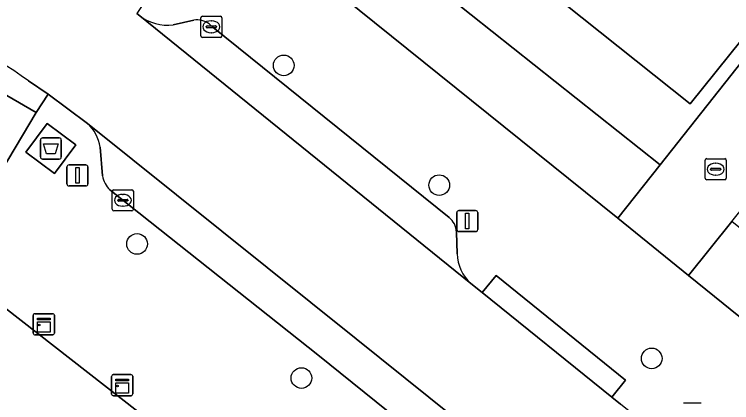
# Model space of a CAD drawing. Extents: x 160102 to 160934, y 382045 to 382923.
# Drawn here: x 160434.38 to 160468.36, y 382582.18 to 382600.58 of the extents above; entities that cross this region are included whole.
import ezdxf

# ---------------------------------------------------------------- set-up
doc = ezdxf.new("R2010")
doc.units = 0
for name, color, linetype in [('IMGEO_Afval_apart_plaats', 7, 'Continuous'), ('IMGEO_Boom', 7, 'Continuous'), ('IMGEO_Erf', 7, 'Continuous'), ('IMGEO_Groenvoorziening', 7, 'Continuous'), ('IMGEO_Kast', 7, 'Continuous'), ('IMGEO_Kolk', 7, 'Continuous'), ('IMGEO_Lichtmast', 7, 'Continuous'), ('IMGEO_Pand', 7, 'Continuous'), ('IMGEO_Parkeervlak_open', 7, 'Continuous'), ('IMGEO_Rijbaan_lokaal_open', 7, 'Continuous'), ('IMGEO_Voetpad_gesloten', 7, 'Continuous'), ('IMGEO_Voetpad_open', 7, 'Continuous')]:
    doc.layers.add(name, color=color, linetype=linetype)

msp = doc.modelspace()

# ---------------------------------------------------------------- linework, layer by layer
at = {"layer": 'IMGEO_Afval_apart_plaats'}
for p, q in [((160435.613, 382593.824), (160435.613, 382594.624)), ((160435.613, 382594.624), (160435.613, 382593.824)), ((160435.713, 382594.724), (160436.503, 382594.724)), ((160436.503, 382594.724), (160435.713, 382594.724)), ((160436.603, 382594.624), (160436.603, 382593.824)), ((160436.603, 382593.824), (160436.603, 382594.624)), ((160436.503, 382593.724), (160435.713, 382593.724)), ((160435.713, 382593.724), (160436.503, 382593.724))]:
    msp.add_line(p, q, dxfattribs=at)
msp.add_lwpolyline([(160435.756, 382594.438), (160436.46, 382594.438), (160436.311, 382593.968), (160435.905, 382593.968), (160435.756, 382594.438)], dxfattribs=at)
for centre, start, end in [((160435.713, 382594.624), 90, 180), ((160435.713, 382594.624), 90, 180), ((160436.503, 382594.624), 0, 90), ((160436.503, 382594.624), 360, 90), ((160435.713, 382593.824), 180, 270), ((160435.713, 382593.824), 180, 270), ((160436.503, 382593.824), 270, 0), ((160436.503, 382593.824), 270, 0)]:
    msp.add_arc(centre, 0.1, start, end, dxfattribs=at)
at = {"layer": 'IMGEO_Boom'}
for centre in [(160447.142, 382598.162), (160454.506, 382592.489), (160440.191, 382589.702), (160464.571, 382584.275), (160447.979, 382583.347)]:
    msp.add_circle(centre, 0.489, dxfattribs=at)
at = {"layer": 'IMGEO_Erf'}
for points in [[(160456.245, 382623.385), (160447.829, 382611.851), (160448.003, 382608.946), (160448.669, 382606.931), (160450.051, 382605.319), (160464.977, 382593.454), (160480.277, 382612.822), (160480.01, 382613.255), (160500, 382625.753), (160510.687, 382632.435), (160516.443, 382636.034), (160525.477, 382626.898), (160525.649, 382629.493), (160523.304, 382629.625), (160523.064, 382629.868), (160517.339, 382635.67), (160520.062, 382635.513), (160520.278, 382639.267), (160522.746, 382639.124), (160522.53, 382635.371), (160529.569, 382634.966), (160529.557, 382634.76), (160538.699, 382634.22)], [(160474.119, 382614.769), (160467.185, 382606.098), (160471.313, 382602.486), (160466.396, 382596.337), (160459.571, 382601.796), (160463.264, 382606.415), (160456.77, 382611.608), (160462.136, 382618.318), (160466.446, 382614.871), (160472.107, 382621.949)], [(160483.149, 382578.878), (160478.25, 382582.816), (160473.223, 382586.856), (160468.365, 382590.761), (160466.307, 382588.202), (160494.827, 382565.152)]]:
    msp.add_lwpolyline(points, dxfattribs=at)
at = {"layer": 'IMGEO_Groenvoorziening'}
msp.add_lwpolyline([(160462.972, 382590.915), (160464.977, 382593.454), (160450.051, 382605.319), (160448.669, 382606.931), (160448.003, 382608.946), (160447.829, 382611.851), (160445.702, 382608.935), (160446.842, 382603.909)], close=True, dxfattribs=at)
msp.add_lwpolyline([(160430.115, 382587.054), (160424.126, 382578.857), (160428.223, 382576.184), (160432.492, 382582.073), (160435.12, 382580.168), (160435.4, 382580.554), (160436.844, 382579.507), (160436.581, 382579.143), (160440.91, 382576.005), (160437.214, 382570.907), (160439.693, 382569.052), (160445.752, 382577.45), (160433.113, 382587.311)], dxfattribs=at)
at = {"layer": 'IMGEO_Kast'}
for p, q in [((160435.274, 382585.47), (160435.274, 382586.311)), ((160435.274, 382586.311), (160435.274, 382585.47)), ((160435.349, 382586.395), (160436.19, 382586.395)), ((160436.19, 382586.395), (160435.349, 382586.395)), ((160436.274, 382586.32), (160436.274, 382585.479)), ((160436.274, 382585.479), (160436.274, 382586.32)), ((160436.199, 382585.395), (160435.358, 382585.395)), ((160435.358, 382585.395), (160436.199, 382585.395)), ((160438.986, 382582.584), (160438.986, 382583.425)), ((160438.986, 382583.425), (160438.986, 382582.584)), ((160439.061, 382583.509), (160439.902, 382583.509)), ((160439.902, 382583.509), (160439.061, 382583.509)), ((160439.986, 382583.434), (160439.986, 382582.593)), ((160439.986, 382582.593), (160439.986, 382583.434)), ((160439.911, 382582.509), (160439.07, 382582.509)), ((160439.07, 382582.509), (160439.911, 382582.509))]:
    msp.add_line(p, q, dxfattribs=at)
for points in [[(160435.469, 382586.185), (160436.069, 382586.185), (160436.069, 382586.1), (160435.469, 382586.1), (160435.469, 382586.185)], [(160435.469, 382586.01), (160436.069, 382586.01), (160436.069, 382585.521), (160435.469, 382585.521), (160435.469, 382586.01)], [(160439.181, 382583.299), (160439.781, 382583.299), (160439.781, 382583.214), (160439.181, 382583.214), (160439.181, 382583.299)], [(160439.181, 382583.124), (160439.781, 382583.124), (160439.781, 382582.635), (160439.181, 382582.635), (160439.181, 382583.124)]]:
    msp.add_lwpolyline(points, dxfattribs=at)
for centre in [(160435.553, 382585.859), (160439.265, 382582.973)]:
    msp.add_circle(centre, 0.0377, dxfattribs=at)
for centre, start, end in [((160435.352, 382586.317), 92.4484, 184.2845), ((160435.352, 382586.317), 92.4484, 184.2845), ((160436.196, 382586.317), 2.4484, 94.2845), ((160436.196, 382586.317), 2.4484, 94.2845), ((160435.352, 382585.473), 182.4484, 274.2845), ((160435.352, 382585.473), 182.4484, 274.2845), ((160436.196, 382585.473), 272.4484, 4.2845), ((160436.196, 382585.473), 272.4484, 4.2845), ((160439.064, 382583.431), 92.4484, 184.2845), ((160439.064, 382583.431), 92.4484, 184.2845), ((160439.908, 382583.431), 2.4484, 94.2845), ((160439.908, 382583.431), 2.4484, 94.2845), ((160439.064, 382582.587), 182.4484, 274.2845), ((160439.064, 382582.587), 182.4484, 274.2845), ((160439.908, 382582.587), 272.4484, 4.2845), ((160439.908, 382582.587), 272.4484, 4.2845)]:
    msp.add_arc(centre, 0.0779, start, end, dxfattribs=at)
at = {"layer": 'IMGEO_Kolk'}
for p, q in [((160443.21, 382599.566), (160443.21, 382600.418)), ((160443.285, 382600.492), (160444.137, 382600.492)), ((160444.211, 382600.418), (160444.211, 382599.566)), ((160443.512, 382600.035), (160443.91, 382600.035)), ((160443.698, 382600.272), (160443.723, 382600.272)), ((160443.469, 382599.986), (160443.469, 382599.998)), ((160443.907, 382599.949), (160443.509, 382599.949)), ((160443.721, 382599.712), (160443.696, 382599.712)), ((160443.953, 382599.998), (160443.953, 382599.986)), ((160444.137, 382599.492), (160443.285, 382599.492)), ((160467.101, 382592.816), (160467.101, 382593.668)), ((160467.176, 382593.742), (160468.028, 382593.742)), ((160468.102, 382593.668), (160468.102, 382592.816)), ((160467.36, 382593.236), (160467.36, 382593.248)), ((160467.403, 382593.285), (160467.801, 382593.285)), ((160467.589, 382593.522), (160467.614, 382593.522)), ((160467.844, 382593.248), (160467.844, 382593.236)), ((160467.798, 382593.199), (160467.4, 382593.199)), ((160467.612, 382592.962), (160467.587, 382592.962)), ((160468.028, 382592.742), (160467.176, 382592.742)), ((160439.095, 382592.271), (160439.947, 382592.271)), ((160439.02, 382591.345), (160439.02, 382592.197)), ((160439.508, 382592.051), (160439.533, 382592.051)), ((160440.021, 382592.197), (160440.021, 382591.345)), ((160439.279, 382591.765), (160439.279, 382591.777)), ((160439.717, 382591.728), (160439.319, 382591.728)), ((160439.322, 382591.814), (160439.72, 382591.814)), ((160439.763, 382591.777), (160439.763, 382591.765)), ((160439.947, 382591.271), (160439.095, 382591.271)), ((160439.531, 382591.491), (160439.506, 382591.491)), ((160466.07, 382582.179), (160466.922, 382582.179))]:
    msp.add_line(p, q, dxfattribs=at)
for points in [[(160443.21, 382599.566), (160443.21, 382600.418)], [(160443.285, 382600.492), (160444.137, 382600.492)], [(160444.211, 382600.418), (160444.211, 382599.566)], [(160444.137, 382599.492), (160443.285, 382599.492)], [(160467.101, 382592.816), (160467.101, 382593.668)], [(160467.176, 382593.742), (160468.028, 382593.742)], [(160468.102, 382593.668), (160468.102, 382592.816)], [(160468.028, 382592.742), (160467.176, 382592.742)], [(160439.095, 382592.271), (160439.947, 382592.271)], [(160439.02, 382591.345), (160439.02, 382592.197)], [(160440.021, 382592.197), (160440.021, 382591.345)], [(160439.947, 382591.271), (160439.095, 382591.271)], [(160466.07, 382582.179), (160466.922, 382582.179)]]:
    msp.add_lwpolyline(points, dxfattribs=at)
for centre, radius, start, end in [((160443.287, 382600.416), 0.0765, 91.552, 178.448), ((160443.287, 382600.416), 0.0765, 91.552, 178.448), ((160444.135, 382600.416), 0.0765, 1.552, 88.448), ((160444.135, 382600.416), 0.0765, 1.552, 88.448), ((160443.509, 382599.995), 0.0403, 85.8775, 175.7526), ((160443.914, 382599.997), 0.0386, 1.7309, 96.639), ((160443.506, 382599.985), 0.0366, 178.938, 274.7102), ((160443.91, 382599.992), 0.043, 264.8664, 352.4533), ((160443.287, 382599.568), 0.0765, 181.552, 268.448), ((160443.287, 382599.568), 0.0765, 181.552, 268.448), ((160444.135, 382599.568), 0.0765, 271.552, 358.448), ((160444.135, 382599.568), 0.0765, 271.552, 358.448), ((160467.178, 382593.666), 0.0765, 91.552, 178.448), ((160467.178, 382593.666), 0.0765, 91.552, 178.448), ((160468.026, 382593.666), 0.0765, 1.552, 88.448), ((160468.026, 382593.666), 0.0765, 1.552, 88.448), ((160467.4, 382593.245), 0.0403, 85.8775, 175.7526), ((160467.397, 382593.235), 0.0366, 178.938, 274.7102), ((160467.801, 382593.242), 0.043, 264.8664, 352.4533), ((160467.805, 382593.247), 0.0386, 1.7309, 96.639), ((160467.178, 382592.818), 0.0765, 181.552, 268.448), ((160467.178, 382592.818), 0.0765, 181.552, 268.448), ((160468.026, 382592.818), 0.0765, 271.552, 358.448), ((160468.026, 382592.818), 0.0765, 271.552, 358.448), ((160439.097, 382592.195), 0.0765, 91.552, 178.448), ((160439.097, 382592.195), 0.0765, 91.552, 178.448), ((160439.945, 382592.195), 0.0765, 1.552, 88.448), ((160439.945, 382592.195), 0.0765, 1.552, 88.448), ((160439.319, 382591.774), 0.0403, 85.8775, 175.7526), ((160439.316, 382591.764), 0.0366, 178.938, 274.7102), ((160439.72, 382591.771), 0.043, 264.8664, 352.4533), ((160439.724, 382591.776), 0.0386, 1.7309, 96.639), ((160439.097, 382591.347), 0.0765, 181.552, 268.448), ((160439.097, 382591.347), 0.0765, 181.552, 268.448), ((160439.945, 382591.347), 0.0765, 271.552, 358.448), ((160439.945, 382591.347), 0.0765, 271.552, 358.448)]:
    msp.add_arc(centre, radius, start, end, dxfattribs=at)
for centre, major_axis, ratio, start_param, end_param in [((160443.697, 382599.992), (-0.387, 0.002), 0.722429, 4.712389, 7.853982), ((160443.722, 382599.992), (-0.39, 0.002), 0.717154, 1.570796, 4.712389), ((160467.588, 382593.242), (-0.387, 0.002), 0.722429, 4.712389, 7.853982), ((160467.613, 382593.242), (-0.39, 0.002), 0.717154, 1.570796, 4.712389), ((160439.507, 382591.771), (-0.387, 0.002), 0.722429, 4.712389, 7.853982), ((160439.532, 382591.771), (-0.39, 0.002), 0.717154, 1.570796, 4.712389)]:
    msp.add_ellipse(centre, major_axis=major_axis, ratio=ratio, start_param=start_param, end_param=end_param, dxfattribs=at)
at = {"layer": 'IMGEO_Lichtmast'}
for p, q in [((160436.873, 382592.549), (160436.873, 382593.349)), ((160436.873, 382593.349), (160436.873, 382592.549)), ((160436.973, 382593.449), (160437.763, 382593.449)), ((160437.763, 382593.449), (160436.973, 382593.449)), ((160437.863, 382593.349), (160437.863, 382592.549)), ((160437.863, 382592.549), (160437.863, 382593.349)), ((160437.763, 382592.449), (160436.973, 382592.449)), ((160436.973, 382592.449), (160437.763, 382592.449)), ((160455.338, 382590.385), (160455.338, 382591.185)), ((160455.338, 382591.185), (160455.338, 382590.385)), ((160455.438, 382591.285), (160456.228, 382591.285)), ((160456.228, 382591.285), (160455.438, 382591.285)), ((160456.328, 382591.185), (160456.328, 382590.385)), ((160456.328, 382590.385), (160456.328, 382591.185)), ((160456.228, 382590.285), (160455.438, 382590.285)), ((160455.438, 382590.285), (160456.228, 382590.285))]:
    msp.add_line(p, q, dxfattribs=at)
for points in [[(160437.293, 382593.324), (160437.443, 382593.324), (160437.443, 382592.574), (160437.293, 382592.574), (160437.293, 382593.324)], [(160455.758, 382591.16), (160455.908, 382591.16), (160455.908, 382590.41), (160455.758, 382590.41), (160455.758, 382591.16)]]:
    msp.add_lwpolyline(points, dxfattribs=at)
for centre, start, end in [((160436.973, 382593.349), 90, 180), ((160436.973, 382593.349), 90, 180), ((160437.763, 382593.349), 0, 90), ((160437.763, 382593.349), 360, 90), ((160436.973, 382592.549), 180, 270), ((160436.973, 382592.549), 180, 270), ((160437.763, 382592.549), 270, 0), ((160437.763, 382592.549), 270, 0), ((160455.438, 382591.185), 90, 180), ((160455.438, 382591.185), 90, 180), ((160456.228, 382591.185), 0, 90), ((160456.228, 382591.185), 360, 90), ((160455.438, 382590.385), 180, 270), ((160455.438, 382590.385), 180, 270), ((160456.228, 382590.385), 270, 0), ((160456.228, 382590.385), 270, 0)]:
    msp.add_arc(centre, 0.1, start, end, dxfattribs=at)
at = {"layer": 'IMGEO_Pand'}
msp.add_lwpolyline([(160477.432, 382615.94), (160475.509, 382618.245), (160472.259, 382622.139), (160472.107, 382621.949), (160466.446, 382614.871), (160462.136, 382618.318), (160456.77, 382611.608), (160463.264, 382606.415), (160459.571, 382601.796), (160466.396, 382596.337), (160471.313, 382602.486), (160467.185, 382606.098), (160474.119, 382614.769), (160475.347, 382614.015)], close=True, dxfattribs=at)
at = {"layer": 'IMGEO_Parkeervlak_open'}
for points in [[(160440.316, 382600.508), (160456.007, 382587.831)], [(160442.883, 382600.311), (160441.902, 382600.085)], [(160454.972, 382590.961), (160443.779, 382599.974), (160443.614, 382600.125)], [(160483.799, 382558.523), (160450.577, 382585.198), (160437.847, 382595.414)], [(160438.444, 382594.293), (160438.559, 382592.932)], [(160438.907, 382592.26), (160448.753, 382584.442), (160458.029, 382576.973), (160473.398, 382564.68), (160480.457, 382559.016)], [(160455.354, 382589.239), (160455.322, 382590.261)]]:
    msp.add_lwpolyline(points, dxfattribs=at)
for centre, radius, start, end in [((160441.643, 382602.298), 2.228, 233.4488, 276.6839), ((160443.004, 382599.256), 1.062, 54.9163, 96.5322), ((160436.495, 382593.975), 1.974, 9.2761, 46.7999), ((160439.713, 382593.103), 1.167, 188.4531, 226.3023), ((160454.392, 382590.234), 0.93, 1.6877, 51.4424), ((160457.289, 382589.281), 1.935, 181.2385, 228.5232)]:
    msp.add_arc(centre, radius, start, end, dxfattribs=at)
at = {"layer": 'IMGEO_Rijbaan_lokaal_open'}
msp.add_lwpolyline([(160482.098, 382608.167), (160482.828, 382609.057), (160500, 382595.174), (160521.777, 382577.568), (160522.529, 382588.511), (160523.188, 382598.313), (160523.787, 382607.377), (160524.568, 382619.515), (160524.9, 382624.057), (160525.288, 382624.05), (160525.477, 382626.898), (160516.443, 382636.034), (160510.687, 382632.435), (160500, 382625.753), (160480.01, 382613.255), (160480.277, 382612.822), (160464.977, 382593.454), (160462.972, 382590.915), (160466.307, 382588.202), (160468.365, 382590.761), (160472.653, 382596.093), (160480.439, 382606.115)], close=True, dxfattribs=at)
for points in [[(160463.099, 382582.104), (160462.683, 382582.44), (160456.544, 382587.398), (160456.007, 382587.831), (160440.316, 382600.508), (160440.177, 382600.621)], [(160435.049, 382597.428), (160435.985, 382596.798), (160437.847, 382595.414), (160450.577, 382585.198), (160483.799, 382558.523), (160484.046, 382558.32), (160487.415, 382562.498), (160463.099, 382582.104)]]:
    msp.add_lwpolyline(points, dxfattribs=at)
msp.add_arc((160421.506, 382578.622), 23.175, 54.2404, 71.0651, dxfattribs=at)
at = {"layer": 'IMGEO_Voetpad_gesloten'}
msp.add_lwpolyline([(160437.293, 382594.399), (160435.926, 382595.409), (160434.922, 382594.05), (160436.289, 382593.04)], close=True, dxfattribs=at)
at = {"layer": 'IMGEO_Voetpad_open'}
for points in [[(160446.842, 382603.909), (160445.702, 382608.935), (160440.177, 382600.621), (160440.316, 382600.508)], [(160466.43, 382581.731), (160491.735, 382561.326), (160494.827, 382565.152), (160466.307, 382588.202), (160462.972, 382590.915), (160446.842, 382603.909)], [(160441.902, 382600.085), (160442.883, 382600.311)], [(160443.614, 382600.125), (160443.779, 382599.974), (160454.972, 382590.961)], [(160402.258, 382548.922), (160403.833, 382551.078), (160412.434, 382562.851), (160413.97, 382564.954), (160422.539, 382576.683), (160424.126, 382578.857), (160430.115, 382587.054), (160435.406, 382595.933), (160432.912, 382597.37)], [(160432.912, 382597.37), (160435.406, 382595.933), (160435.985, 382596.798), (160435.049, 382597.428)], [(160437.847, 382595.414), (160435.985, 382596.798), (160435.406, 382595.933), (160430.115, 382587.054)], [(160438.559, 382592.932), (160438.444, 382594.293)], [(160458.029, 382576.973), (160448.753, 382584.442), (160438.907, 382592.26)], [(160455.322, 382590.261), (160455.354, 382589.239)], [(160456.007, 382587.831), (160456.544, 382587.398), (160457.197, 382588.207), (160463.336, 382583.249), (160462.683, 382582.44), (160463.099, 382582.104)], [(160433.113, 382587.311), (160445.752, 382577.45), (160446.881, 382576.57), (160448.152, 382575.578), (160450.852, 382578.804), (160459.072, 382572.243), (160461.271, 382570.488), (160472.502, 382561.524), (160474.597, 382559.852), (160480.93, 382554.797), (160484.046, 382558.32), (160483.799, 382558.523)]]:
    msp.add_lwpolyline(points, dxfattribs=at)
for points in [[(160434.922, 382594.05), (160435.926, 382595.409), (160437.293, 382594.399), (160436.289, 382593.04)], [(160456.544, 382587.398), (160462.683, 382582.44), (160463.336, 382583.249), (160457.197, 382588.207)]]:
    msp.add_lwpolyline(points, close=True, dxfattribs=at)
for centre, radius, start, end in [((160421.506, 382578.622), 23.175, 54.2404, 71.0651), ((160441.643, 382602.298), 2.228, 233.4488, 276.6839), ((160443.004, 382599.256), 1.062, 54.9163, 96.5322), ((160436.495, 382593.975), 1.974, 9.2761, 46.7999), ((160439.713, 382593.103), 1.167, 188.4531, 226.3023), ((160454.392, 382590.234), 0.93, 1.6877, 51.4424), ((160457.289, 382589.281), 1.935, 181.2385, 228.5232)]:
    msp.add_arc(centre, radius, start, end, dxfattribs=at)

doc.saveas('drawing.dxf')
